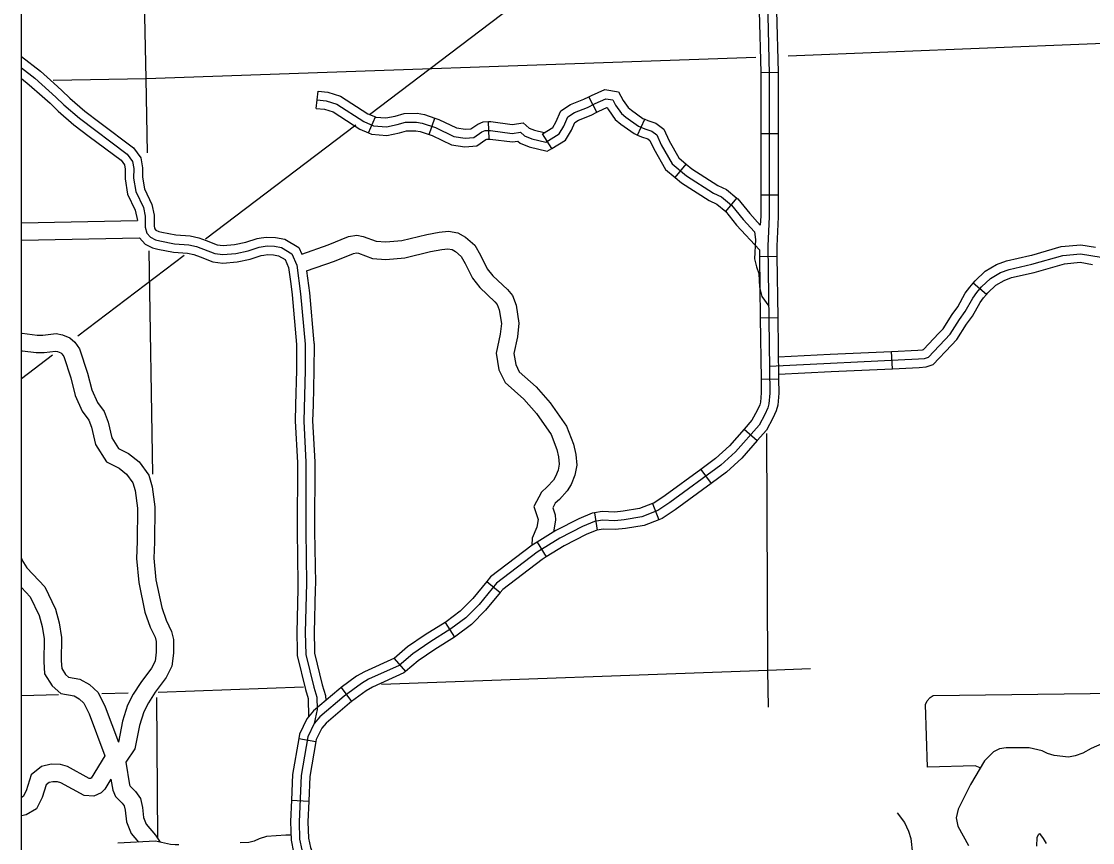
# Model space of a CAD drawing. Extents: x 1212896 to 1368412, y 378476 to 478763.
# Drawn here: x 1257400 to 1266627, y 414998 to 422068 of the extents above; entities that cross this region are included whole.
import ezdxf

# ---------------------------------------------------------------- set-up
doc = ezdxf.new("R2010")
doc.units = 0
for name, color, linetype in [('1', 7, 'Continuous'), ('Level 31', 7, 'Continuous'), ('Level 32', 7, 'Continuous'), ('Level 4', 7, 'Continuous'), ('Level 45', 7, 'Continuous'), ('Level 46', 7, 'Continuous'), ('Level 5', 7, 'Continuous'), ('Level 9', 7, 'Continuous')]:
    doc.layers.add(name, color=color, linetype=linetype)

msp = doc.modelspace()

# ---------------------------------------------------------------- linework, layer by layer
at = {"layer": '1'}
msp.add_lwpolyline([(1257400.3, 437504), (1319317.3, 437504), (1319317.3, 388319.3), (1257400.3, 388319.3)], close=True, dxfattribs=at)
at = {"layer": 'Level 31'}
for points in [[(1265658.1, 415641.4), (1265614.9, 415658.4), (1265203.6, 415647.3), (1265187.6, 416186.9), (1265200.6, 416218.3), (1265227.6, 416247.3), (1265253.1, 416263.1), (1266831.4, 416285.3)], [(1266725.9, 415857.1), (1266613.5, 415809.3), (1266543.9, 415769), (1266477.6, 415745.8), (1266418.1, 415732.9), (1266295.7, 415747.9), (1266237.2, 415766.1), (1266191.4, 415787.1), (1266080.7, 415814.1), (1265882.1, 415812.6), (1265825.2, 415803.8), (1265774.1, 415778.1), (1265695.5, 415702.4), (1265576.1, 415498.1), (1265467.8, 415286.2), (1265450.2, 415210.5), (1265465.5, 415138.8), (1265557.7, 414972.5)]]:
    msp.add_lwpolyline(points, dxfattribs=at)
at = {"layer": 'Level 32'}
for p, q in [((1263768.1, 421627.6), (1263918.1, 421631.2)), ((1259938.8, 421318.9), (1259955, 421468)), ((1262357.3, 421286.6), (1262288.2, 421419.8)), ((1260390.7, 421107.7), (1260450.2, 421245.4)), ((1260912.4, 421094), (1260960.6, 421236)), ((1261428.8, 421055), (1261423.9, 421204.9)), ((1262707.3, 421089.4), (1262770.1, 421225.6)), ((1261968.2, 420973.5), (1261889.1, 421100.9)), ((1263768.3, 421101.3), (1263918.3, 421101.3)), ((1263030.4, 420724.5), (1263126.3, 420839.8)), ((1263466.4, 420430.6), (1263562.7, 420545.5)), ((1263768.2, 420573.3), (1263918.2, 420573.3)), ((1263757.4, 420044.6), (1263907.4, 420046.6)), ((1263764.5, 419516.7), (1263914.5, 419518.7)), ((1263771.6, 418988.7), (1263921.6, 418990.7)), ((1263625.6, 418557.4), (1263738.3, 418458.4)), ((1263251.3, 418211), (1263340.1, 418090.1)), ((1262836.8, 417917), (1262891.3, 417777.2)), ((1262335.7, 417837.1), (1262360, 417689)), ((1261841.5, 417585.3), (1261919.8, 417457.4)), ((1261407.8, 417245.3), (1261523.8, 417150.3)), ((1261049.9, 416894.2), (1261129.8, 416767.2)), ((1260610.9, 416583.5), (1260708.5, 416469.7)), ((1260155.3, 416333), (1260243.6, 416211.7)), ((1259789.7, 415894.9), (1259937.4, 415868.9)), ((1259726, 415362), (1259875.9, 415355.9))]:
    msp.add_line(p, q, dxfattribs=at)
for points in [[(1263809, 422995.9), (1263842, 421617.8), (1263841.8, 420388.4), (1263829.9, 420133.5), (1263846.8, 418868.6), (1263838.7, 418776.2), (1263828.9, 418740.8), (1263803.6, 418684.9), (1263753.9, 418591.9), (1263552, 418362.1), (1263425.7, 418247.7), (1262986.5, 417925.1), (1262882.6, 417855.8), (1262744.2, 417801.8), (1262593.1, 417776.8), (1262512.7, 417769.2), (1262405.6, 417774), (1262335.8, 417762.5), (1262231.7, 417719.6), (1262038.5, 417619.5), (1261841.4, 417498.9), (1261492.1, 417232.1), (1261342, 417048.9), (1261228.2, 416933.2), (1261099.8, 416838.6), (1260918.5, 416724.5), (1260771.7, 416624.5), (1260654, 416523.5), (1260390, 416403.7), (1260328.2, 416367.7), (1260179.7, 416259.6), (1259969.5, 416079.5), (1259922.3, 416023.8), (1259867, 415909.3), (1259808.5, 415576.3), (1259792.2, 415178), (1259796.9, 415028.4), (1259815.7, 414935.3)], [(1263755.5, 422155.4), (1263768.1, 421627.6)], [(1263905.4, 422159), (1263918.1, 421631.2)], [(1263768.1, 421627.6), (1263768.4, 421616.9), (1263768.3, 421101.3)], [(1263918.1, 421631.2), (1263918.4, 421618.7), (1263918.3, 421101.3)], [(1259955, 421468), (1260040.5, 421458.7), (1260148.3, 421425.4), (1260385.4, 421273.4), (1260450.2, 421245.4)], [(1262288.2, 421419.8), (1262309.3, 421430.7), (1262425.4, 421480.9), (1262542.3, 421460.6), (1262583.3, 421386.1), (1262625.3, 421327.1), (1262654.2, 421302.7), (1262754.2, 421232.9), (1262770.1, 421225.6)], [(1259946.8, 421392.1), (1260025, 421383.6), (1260115.8, 421355.5), (1260349.4, 421205.8), (1260433.5, 421169.4), (1260543.7, 421160), (1260638, 421179.1), (1260707.3, 421199.4), (1260803.2, 421200.5), (1260852.5, 421192.1), (1260965.6, 421153.7), (1261125.9, 421076.7), (1261221.3, 421062.8), (1261297.1, 421068.2), (1261366.5, 421116.6), (1261394.1, 421127.5), (1261440.1, 421129), (1261628.7, 421104.1), (1261698.4, 421114.3), (1261734.3, 421082.4), (1261797.1, 421057.4), (1261916.9, 421028.2), (1262032.6, 421100.1), (1262072.5, 421164.6), (1262106.9, 421246.8), (1262164.7, 421283.8), (1262276.2, 421327.5), (1262342.1, 421361.7), (1262434.8, 421401.8), (1262493.1, 421391.6), (1262518.5, 421345.4), (1262568.7, 421274.9), (1262607.7, 421242.1), (1262716, 421166.4), (1262768.8, 421142.1), (1262829.3, 421122), (1262873.3, 421090.4), (1262912, 421005.5), (1263004.1, 420842.1), (1263129.3, 420738), (1263360.8, 420589.2), (1263430.8, 420556.4), (1263516, 420485), (1263615.8, 420363), (1263714.1, 420256), (1263723.1, 420191.2), (1263713.5, 420022.5), (1263730.6, 419955), (1263752.4, 419896.6), (1263757.1, 419779.5), (1263776.6, 419700), (1263836.8, 419614.9)], [(1261889.1, 421100.9), (1261977.1, 421155.6), (1262004.4, 421199.6), (1262045.6, 421298.3), (1262129.9, 421352.2), (1262244.6, 421397.1), (1262288.2, 421419.8)], [(1259938.8, 421318.9), (1260010, 421311.2), (1260084.5, 421288.1), (1260314.7, 421140.6), (1260390.7, 421107.7)], [(1260450.2, 421245.4), (1260452.4, 421244.5), (1260539.3, 421237), (1260619.7, 421253.3), (1260696, 421275.6), (1260809.3, 421276.9), (1260871.3, 421266.3), (1260960.6, 421236)], [(1261968.2, 420973.5), (1262086.1, 421046.7), (1262138.2, 421130.8), (1262165.9, 421197.2), (1262198.3, 421217.9), (1262306.7, 421260.4), (1262357.3, 421286.6)], [(1262357.3, 421286.6), (1262373.7, 421295.1), (1262443.8, 421325.5), (1262445.6, 421325.2), (1262456.1, 421306.2), (1262514.2, 421224.5), (1262562.9, 421183.6), (1262679.2, 421102.3), (1262707.3, 421089.4)], [(1260960.6, 421236), (1260994.5, 421224.5), (1261148.5, 421150.6), (1261224.1, 421139.5), (1261270.7, 421142.9), (1261330.2, 421184.3), (1261378.4, 421203.4), (1261423.9, 421204.9)], [(1261423.9, 421204.9), (1261443.9, 421205.5), (1261628.1, 421181.2), (1261722.4, 421195.1), (1261775, 421148.4), (1261820.4, 421130.4), (1261903.8, 421110)], [(1262770.1, 421225.6), (1262796.9, 421213.2), (1262864.5, 421190.8), (1262934.4, 421140.5), (1262980.1, 421040.1), (1263063.7, 420891.9), (1263126.3, 420839.8)], [(1260390.7, 421107.7), (1260415.3, 421097.1), (1260547.9, 421085.7), (1260655.7, 421107.5), (1260718.3, 421125.9), (1260797.4, 421126.8), (1260834.3, 421120.5), (1260912.4, 421094)], [(1260912.4, 421094), (1260937.7, 421085.4), (1261104.2, 421005.5), (1261218.6, 420988.8), (1261322.6, 420996.3), (1261401.5, 421051.3), (1261409.3, 421054.3), (1261428.8, 421055)], [(1262707.3, 421089.4), (1262741.7, 421073.5), (1262795.5, 421055.7), (1262814.4, 421042.1), (1262846.3, 420972.1), (1262946.6, 420794.2), (1263030.4, 420724.5)], [(1263768.3, 421101.3), (1263768.2, 420573.3)], [(1263918.3, 421101.3), (1263918.2, 420573.3)], [(1261428.8, 421055), (1261436.4, 421055.2), (1261629.3, 421029.7), (1261675.2, 421036.5), (1261695.1, 421018.8), (1261774.6, 420987.1), (1261929.5, 420949.4), (1261968.2, 420973.5)], [(1263126.3, 420839.8), (1263174.5, 420799.7), (1263397.8, 420656.2), (1263472.2, 420621.4), (1263562.7, 420545.5)], [(1263030.4, 420724.5), (1263085.7, 420678.5), (1263325.1, 420524.6), (1263390.9, 420493.8), (1263466.4, 420430.6)], [(1263562.7, 420545.5), (1263570.6, 420539), (1263673.5, 420413.1), (1263764.6, 420313.9)], [(1263768.2, 420573.3), (1263768.2, 420390.1), (1263764.6, 420313.9)], [(1263918.2, 420573.3), (1263918.2, 420386.6), (1263906.3, 420132.2), (1263907.4, 420046.6)], [(1263463.4, 420433.1), (1263560.1, 420314.8), (1263756.7, 420100.8)], [(1263756.7, 420100.8), (1263757.4, 420044.6)], [(1263757.4, 420044.6), (1263764.5, 419516.7)], [(1263907.4, 420046.6), (1263914.5, 419518.7)], [(1263764.5, 419516.7), (1263771.6, 418988.7)], [(1263914.5, 419518.7), (1263921.6, 418990.7)], [(1263771.6, 418988.7), (1263773.1, 418871.3), (1263766, 418789.4), (1263759.5, 418765.9), (1263737.6, 418717.4), (1263693, 418634.1), (1263625.6, 418557.4)], [(1263921.6, 418990.7), (1263923.2, 418865.8), (1263914.2, 418762.5), (1263900.9, 418714.7), (1263872.2, 418651.1), (1263817.1, 418548.1), (1263738.3, 418458.4)], [(1263625.6, 418557.4), (1263499.5, 418413.8), (1263379.1, 418304.8), (1263251.3, 418211)], [(1263738.3, 418458.4), (1263606.5, 418308.4), (1263474.1, 418188.5), (1263340.1, 418090.1)], [(1263251.3, 418211), (1262944.3, 417985.4), (1262848.4, 417921.5), (1262836.8, 417917)], [(1263340.1, 418090.1), (1263030.3, 417862.5), (1262918.1, 417787.7), (1262891.3, 417777.2)], [(1262836.8, 417917), (1262724.6, 417873.2), (1262583.7, 417849.9), (1262510.8, 417843), (1262401.3, 417847.8), (1262335.7, 417837.1)], [(1262335.7, 417837.1), (1262315.5, 417833.7), (1262200.7, 417786.5), (1262002.3, 417683.7), (1261841.5, 417585.3)], [(1262891.3, 417777.2), (1262764.6, 417727.7), (1262603, 417701), (1262514.6, 417692.7), (1262410.2, 417697.3), (1262360, 417689)], [(1262360, 417689), (1262356.8, 417688.5), (1262263.9, 417650.3), (1262076, 417553), (1261919.8, 417457.4)], [(1261841.5, 417585.3), (1261799.7, 417559.7), (1261440.6, 417285.4), (1261407.8, 417245.3)], [(1261919.8, 417457.4), (1261884.6, 417435.8), (1261545.5, 417176.8), (1261523.8, 417150.3)], [(1261407.8, 417245.3), (1261287.1, 417098.1), (1261179.8, 416989), (1261058.3, 416899.5), (1261049.9, 416894.2)], [(1261523.8, 417150.3), (1261398.9, 416997.8), (1261278.4, 416875.3), (1261142.8, 416775.4), (1261129.8, 416767.2)], [(1261049.9, 416894.2), (1260878.1, 416786.1), (1260726.9, 416683.1), (1260610.9, 416583.5)], [(1261129.8, 416767.2), (1260960.3, 416660.6), (1260818.3, 416563.8), (1260708.5, 416469.7)], [(1260614, 416586.2), (1260356.1, 416469.2), (1260287.8, 416429.4), (1260155.3, 416333)], [(1260708.5, 416469.7), (1260695.5, 416458.5), (1260425.1, 416335.8), (1260370, 416303.6), (1260243.6, 416211.7)], [(1260155.3, 416333), (1260134, 416317.4), (1259917.1, 416131.6), (1259860.1, 416064.3), (1259796.2, 415932.1), (1259789.7, 415894.9)], [(1260243.6, 416211.7), (1260227.1, 416199.7), (1260023.8, 416025.4), (1259986.8, 415981.8), (1259940.4, 415885.7), (1259937.4, 415868.9)], [(1259789.7, 415894.9), (1259735.1, 415584.2), (1259726, 415362)], [(1259937.4, 415868.9), (1259884.6, 415568.1), (1259875.9, 415355.9)], [(1259726, 415362), (1259718.5, 415178.3), (1259723.5, 415019.9), (1259744.9, 414914.2), (1259785.2, 414813.1)], [(1259875.9, 415355.9), (1259868.6, 415177.6), (1259873.1, 415037.2), (1259889.2, 414957.1), (1259924.5, 414868.7)], [(1264942.2, 415255.1), (1265005.7, 415172), (1265042.1, 415095), (1265061, 415034.5), (1265075.2, 414901.7), (1265090.8, 414629.7), (1265110.2, 414553.2), (1265136.4, 414482.9), (1265229.6, 414275.3)]]:
    msp.add_lwpolyline(points, dxfattribs=at)
at = {"layer": 'Level 4'}
for points in [[(1260397.8, 421266.7), (1263795.7, 423842.9)], [(1258984.6, 420195.2), (1260279.6, 421177.1)], [(1257885.8, 419362), (1258801.4, 420056.3)], [(1257400.3, 418994), (1257668, 419196.9)]]:
    msp.add_lwpolyline(points, dxfattribs=at)
at = {"layer": 'Level 45'}
for p, q in [((1265712.1, 419717.8), (1265598.2, 419815.3)), ((1264902, 419077.3), (1264894.9, 419227.1))]:
    msp.add_line(p, q, dxfattribs=at)
for points in [[(1257400.3, 421669.2), (1257514.5, 421579.6), (1257697.4, 421416.7), (1257765.6, 421350.3), (1257899.3, 421234.4), (1258311.7, 420924.2), (1258357.6, 420862.5), (1258367.6, 420802.2), (1258367.1, 420719.6), (1258386.1, 420603.4), (1258451, 420465.8), (1258467.2, 420392.4), (1258466.4, 420296.4), (1258480.5, 420243.6), (1258512, 420209.8), (1258556.1, 420186.9), (1258592, 420177.8), (1258719.7, 420153.9), (1258841.9, 420144.8), (1258907.5, 420130.7), (1259066.5, 420070), (1259136.4, 420060.2), (1259247, 420070.8), (1259353.2, 420093.3), (1259447.9, 420123.2), (1259515.8, 420134.7), (1259579.8, 420131.7), (1259641.1, 420120.7), (1259728.9, 420068.1), (1259773.7, 419969.7), (1259804.6, 419722.2), (1259844.3, 419287.7), (1259843.3, 419064.2), (1259832.2, 418627), (1259851.3, 418273.4), (1259849.1, 417679.7), (1259856.2, 417232), (1259845.6, 416807.9), (1259849.6, 416617.6), (1259918.4, 416336.3), (1259944.1, 416251), (1259946.5, 416143.8), (1259922.3, 416023.8)], [(1266102.3, 420055.8), (1266357.4, 420129.2), (1266524.2, 420144.9), (1266651.8, 420123.1)], [(1263843.7, 419100.8), (1265127.7, 419161.7), (1265177.5, 419166.3), (1265212.1, 419178.5), (1265398.8, 419373.9), (1265479.7, 419501.8), (1265529.5, 419569.5), (1265594.8, 419685.9), (1265628.3, 419733.1), (1265669.8, 419781.5), (1265747.5, 419854.8), (1265832.1, 419904.9), (1265907.3, 419933.1), (1266104.6, 419977), (1266371.7, 420053.8), (1266521.3, 420067.9), (1266700, 420037.4)], [(1265598.2, 419815.3), (1265614.4, 419834.3), (1265701.2, 419916.1), (1265798.9, 419974.1), (1265885.5, 420006.5), (1266085.8, 420051), (1266102.3, 420055.8)], [(1266143.7, 419911.6), (1266385.4, 419981.1), (1266518.5, 419993.7), (1266626.6, 419975.2)], [(1265712.1, 419717.8), (1265723.1, 419730.6), (1265792, 419795.6), (1265864, 419838.3), (1265928.3, 419862.4), (1266122.8, 419905.6), (1266143.7, 419911.6)], [(1265303.2, 419384.4), (1265338.3, 419421.2), (1265416.6, 419544.9), (1265465.2, 419611), (1265530.2, 419726.8), (1265568, 419780.1), (1265598.2, 419815.3)], [(1265411.7, 419280.8), (1265457.1, 419328.4), (1265540.5, 419460.2), (1265591.5, 419529.6), (1265657.1, 419646.4), (1265686.4, 419687.7), (1265712.1, 419717.8)], [(1264894.9, 419227.1), (1265122.3, 419237.9), (1265161.1, 419241.5), (1265169.5, 419244.5), (1265303.2, 419384.4)], [(1264902, 419077.3), (1265132.8, 419088.3), (1265193.3, 419093.9), (1265253.1, 419114.9), (1265411.7, 419280.8)], [(1263919, 419180.8), (1264367.5, 419202.1)], [(1264367.5, 419202.1), (1264894.9, 419227.1)], [(1264374.6, 419052.3), (1264902, 419077.3)], [(1263921, 419030.8), (1264374.6, 419052.3)], [(1258757.3, 414978.3), (1258725.8, 414977.3), (1258684.6, 414981), (1258556.5, 415009.8), (1258231.6, 414992.8)], [(1259722.2, 415061.9), (1259676.6, 415062.3), (1259511.1, 415049.5), (1259449.1, 415031.8), (1259405.8, 415009.7), (1259359.6, 414997.9), (1259285.1, 414995.4)]]:
    msp.add_lwpolyline(points, dxfattribs=at)
at = {"layer": 'Level 46'}
for points in [[(1257400.3, 421766.3), (1257563.5, 421638.2), (1257678.4, 421535.8)], [(1257400.3, 421575.6), (1257467.2, 421523.1), (1257578.7, 421423.8)], [(1257678.4, 421535.8), (1257749.4, 421472.6), (1257817.3, 421406.6), (1257947.3, 421293.9), (1258075.1, 421197.8)], [(1257578.7, 421423.8), (1257647.2, 421362.8), (1257715.7, 421296.1), (1257853, 421177.1), (1257984.9, 421077.9)], [(1258075.1, 421197.8), (1258366.4, 420978.7), (1258429.9, 420893.3), (1258444, 420808.3), (1258443.7, 420765.3)], [(1257984.9, 421077.9), (1258259, 420871.8), (1258287.9, 420832.9), (1258293.9, 420796.4), (1258293.7, 420766.3)], [(1258293.7, 420766.3), (1258293.4, 420713.8), (1258315.1, 420581.3), (1258380.9, 420441.9), (1258400.1, 420354.5)], [(1258443.7, 420765.3), (1258443.5, 420725.5), (1258459.7, 420626.3), (1258523.8, 420490.6), (1258543.6, 420400.4), (1258542.8, 420306.1), (1258550.7, 420276.9)], [(1257400.3, 420333), (1258400.1, 420354.5)], [(1258549.4, 420281.8), (1258558.9, 420271.5), (1258583.4, 420258.8), (1258608.5, 420252.4), (1258729.6, 420229.7), (1258852.8, 420220.6), (1258929.3, 420204.1), (1258992.3, 420180.1)], [(1259814.8, 420063.8), (1260042.8, 420144.7), (1260217.8, 420215), (1260288, 420227.4), (1260344, 420216.5), (1260455.3, 420174.8), (1260538.8, 420169), (1260677.9, 420180.9), (1260893, 420232.1), (1260999.4, 420253.5), (1261077.9, 420260.9), (1261159.2, 420247.1), (1261226.4, 420210.6), (1261305.8, 420140.8), (1261355.4, 420054.3), (1261412.8, 419938.7), (1261459.9, 419877.9), (1261587.1, 419758.3), (1261630.6, 419708.1), (1261662, 419623.9), (1261686, 419469.9), (1261672.8, 419351.9), (1261642.8, 419207.5), (1261657.6, 419113.8), (1261688.8, 419051.1), (1261833.5, 418921), (1261955.8, 418785.4), (1262095.8, 418583.7), (1262156.5, 418427.6), (1262176.4, 418340), (1262182.9, 418247.8), (1262167.1, 418162), (1262136.2, 418081.9), (1262102.3, 418027.2), (1262035, 417953), (1261998.5, 417920.8), (1261976.5, 417879), (1261996.4, 417820.3), (1262001.2, 417774.8), (1261984.2, 417674.4)], [(1257400.3, 420183), (1258416.1, 420204.8)], [(1258416.1, 420204.8), (1258466.8, 420150.3), (1258529.7, 420117.7), (1258576.2, 420105.9), (1258710.2, 420080.8), (1258831.4, 420071.8), (1258886.5, 420059.9), (1258938.8, 420039.9)], [(1258992.3, 420180.1), (1259085.7, 420144.5), (1259138.1, 420137.1), (1259235.4, 420146.4), (1259333.7, 420167.3), (1259429.9, 420197.6), (1259464.6, 420203.5)], [(1259464.6, 420203.5), (1259511.1, 420211.3), (1259588.4, 420207.8), (1259668.4, 420193.4), (1259788.5, 420121.4), (1259814.8, 420063.8)], [(1259856.9, 419919.6), (1260095.8, 420004.3), (1260259.3, 420070), (1260286.6, 420074.8), (1260303, 420071.6), (1260423.1, 420026.7), (1260540, 420018.5), (1260701.8, 420032.4), (1260925.1, 420085.6), (1261021.3, 420104.9), (1261072.3, 420109.7), (1261109.5, 420103.4), (1261140, 420086.8), (1261188, 420044.6), (1261223, 419983.6), (1261285.1, 419858.6), (1261348.5, 419776.7), (1261478.8, 419654.2), (1261499.5, 419630.3), (1261516.2, 419585.8), (1261534.7, 419466.6), (1261524.6, 419375.5), (1261490.4, 419211.2), (1261513, 419067.6), (1261567.2, 418958.7), (1261727.4, 418814.7), (1261838, 418692), (1261962.5, 418512.7), (1262012.7, 418383.6), (1262027.6, 418318), (1262032, 418256.2), (1262022.2, 418202.9), (1262001.4, 418149.1), (1261982, 418117.9), (1261929.6, 418060), (1261878.6, 418015.1), (1261813.8, 417891.8), (1261849, 417788), (1261849.9, 417779.6), (1261838.7, 417713.5), (1261799.4, 417618.9), (1261798.1, 417558.5)], [(1258938.8, 420039.9), (1259048.1, 419998.3), (1259134.7, 419986.1), (1259258.1, 419997.9), (1259371.9, 420022), (1259465.2, 420051.4), (1259489.7, 420055.6)], [(1259489.7, 420055.6), (1259520.3, 420060.8), (1259571.6, 420058.4), (1259614.8, 420050.6), (1259671.4, 420016.7), (1259702.1, 419949.4), (1259719.5, 419809.5)], [(1259856.9, 419919.6), (1259880.5, 419730.4), (1259919.8, 419300.1)], [(1259719.5, 419809.5), (1259731.4, 419714.3), (1259770.5, 419286.5)], [(1257400.3, 419382.4), (1257407.1, 419383.5), (1257536, 419366.8), (1257585.9, 419367.5), (1257698.4, 419380.1), (1257753.5, 419370.7), (1257818, 419343.6), (1257860.4, 419307.5), (1257901.2, 419250), (1257968.8, 419040.4), (1258005.8, 418895.8), (1258054.6, 418787.7), (1258113.3, 418708.6), (1258147.5, 418618.9), (1258178.8, 418483), (1258236.3, 418392), (1258323.9, 418348.9), (1258415.6, 418275.3), (1258496.7, 418162.2), (1258527, 418060), (1258550.6, 417887.9), (1258547.9, 417585.8), (1258541.5, 417448.1), (1258558.9, 417258.8), (1258608.7, 417021.1), (1258647.3, 416912), (1258694.3, 416816), (1258709.5, 416746), (1258711, 416628), (1258696.6, 416516.3), (1258647.3, 416419.3), (1258551.1, 416292.2), (1258493.9, 416201.8), (1258454.3, 416123), (1258416.2, 416005), (1258378.1, 415806), (1258299.9, 415689.7)], [(1259770.5, 419286.5), (1259770.7, 419284.5), (1259769.7, 419065.3), (1259762.1, 418767.2)], [(1259919.8, 419300.1), (1259920.7, 419291), (1259919.7, 419063.1), (1259912.1, 418763.3)], [(1257400.3, 419230.4), (1257409.5, 419231.9), (1257527.4, 419216.6), (1257595.4, 419217.7), (1257694, 419228.7), (1257711.3, 419225.7), (1257738.5, 419214.3), (1257748.9, 419205.5), (1257765.5, 419182), (1257824.6, 418998.7), (1257863.7, 418846), (1257924.5, 418711.3), (1257980.5, 418635.8), (1258003.7, 418575.1), (1258038.4, 418424.5), (1258132.1, 418276.1), (1258242.9, 418221.6), (1258305.7, 418171.2), (1258360.1, 418095.3), (1258380, 418028.3), (1258400.5, 417878.3), (1258397.9, 417590), (1258391.2, 417444.7), (1258410.3, 417236.4), (1258464, 416980.5), (1258508.8, 416853.8), (1258551.6, 416766.4), (1258559.7, 416728.9), (1258560.9, 416636.6), (1258551.2, 416561.2), (1258519.6, 416499.2), (1258427.7, 416377.7), (1258363.2, 416275.8), (1258315.1, 416180), (1258270.6, 416042.3), (1258236.1, 415862.2)], [(1259762.1, 418767.2), (1259758.5, 418625.9), (1259777.6, 418271.6), (1259777.5, 418238.1)], [(1259912.1, 418763.3), (1259908.6, 418628.1), (1259927.6, 418275.4), (1259927.5, 418237.6)], [(1259777.5, 418238.1), (1259775.5, 417710.1)], [(1259927.5, 418237.6), (1259925.5, 417709.6)], [(1259775.5, 417710.1), (1259775.4, 417679.2), (1259782.5, 417232.4), (1259781.3, 417183.8)], [(1259925.5, 417709.6), (1259925.4, 417680.1), (1259932.6, 417231.7), (1259931.3, 417180)], [(1257400.3, 417446.7), (1257405, 417433), (1257445.6, 417363.4), (1257600.7, 417199.8), (1257693.3, 417006.2), (1257724.4, 416889.7), (1257745.3, 416763.2), (1257742.9, 416561.8), (1257747.2, 416497.8), (1257780, 416445.9), (1257807.2, 416421.1), (1257903.1, 416404.6), (1257987.4, 416359.5), (1258060.9, 416289.1), (1258121.8, 416167.5), (1258236.1, 415862.2)], [(1257400.3, 417193), (1257475.6, 417113.7), (1257552, 416954.1), (1257577.6, 416858), (1257595.1, 416751.8), (1257592.9, 416557.7), (1257600, 416449.8), (1257664, 416348.6), (1257738.7, 416280.7), (1257853.7, 416260.9), (1257898.5, 416236.9), (1257938.4, 416198.7), (1257984.1, 416107.4), (1258119.8, 415745.2)], [(1259781.3, 417183.8), (1259771.9, 416808), (1259775.2, 416652.5)], [(1259931.3, 417180), (1259922, 416807.7), (1259925.2, 416655.7)], [(1259775.2, 416652.5), (1259776.2, 416608), (1259847.4, 416316.9), (1259870.7, 416239.3), (1259874.2, 416081)], [(1259925.2, 416655.7), (1259925.8, 416627.6), (1259992.1, 416356.4), (1260020.2, 416263.1), (1260021.2, 416220.7)], [(1258119.8, 415745.2), (1257999.7, 415552.3), (1257998.8, 415551.3), (1257995.7, 415549.8), (1257983.5, 415550.8), (1257796.4, 415652), (1257735.6, 415669.2), (1257656.7, 415673.2), (1257571.9, 415653.5), (1257484.4, 415581.8), (1257440.6, 415443.3), (1257416, 415396.1), (1257400.3, 415386.9)], [(1258299.9, 415689.7), (1258331.3, 415493.9), (1258336.3, 415482.9), (1258382.4, 415436.9), (1258425.6, 415378.4), (1258442.8, 415299.9), (1258451.5, 415214.1), (1258475.6, 415156.8), (1258556.4, 415061.4), (1258595.3, 415001)], [(1258171.3, 415544.1), (1258118.1, 415458.5), (1258086.7, 415427), (1258023.7, 415397), (1257939.8, 415403.9), (1257739.7, 415512.1), (1257711, 415520.2), (1257670.1, 415522.4), (1257639.9, 415515.3), (1257614, 415494.1), (1257579.7, 415385.5), (1257529.1, 415288.6), (1257442.1, 415237.4), (1257400.3, 415229.1)], [(1258171.3, 415544.1), (1258186.4, 415449.8), (1258211.4, 415395.6), (1258268.5, 415338.7), (1258285.9, 415315.1), (1258294.4, 415276.2), (1258304.5, 415176.6), (1258346.3, 415077.4), (1258410, 415002.1)]]:
    msp.add_lwpolyline(points, dxfattribs=at)
at = {"layer": 'Level 5'}
for points in [[(1258486, 420935.6), (1258475, 421573.7), (1258410.1, 424683)], [(1270142.2, 422010.9), (1269156.1, 421974.8), (1264005.3, 421768.9)], [(1263726, 421758.1), (1258475, 421573.7), (1257673.8, 421559.9)], [(1258533.5, 418168.6), (1258500.5, 420093.3)], [(1263833.8, 416162.8), (1263830.3, 416478.4), (1263821.9, 418519.9)], [(1264195.6, 416492.8), (1263830.3, 416478.4), (1260501.2, 416359.5)], [(1259830.9, 416335.6), (1258579.5, 416290.9)], [(1257719, 416269.1), (1257400.3, 416261.1)], [(1258319.7, 416284.2), (1258092.6, 416278.5)], [(1258575.4, 415032), (1258566.1, 416248.5)]]:
    msp.add_lwpolyline(points, dxfattribs=at)
at = {"layer": 'Level 9'}
msp.add_lwpolyline([(1266145.4, 414968.5), (1266148.1, 415041.8), (1266160.3, 415067.2), (1266170, 415076.5), (1266202.3, 415034.5), (1266226.7, 414990.2)], dxfattribs=at)

doc.saveas('drawing.dxf')
